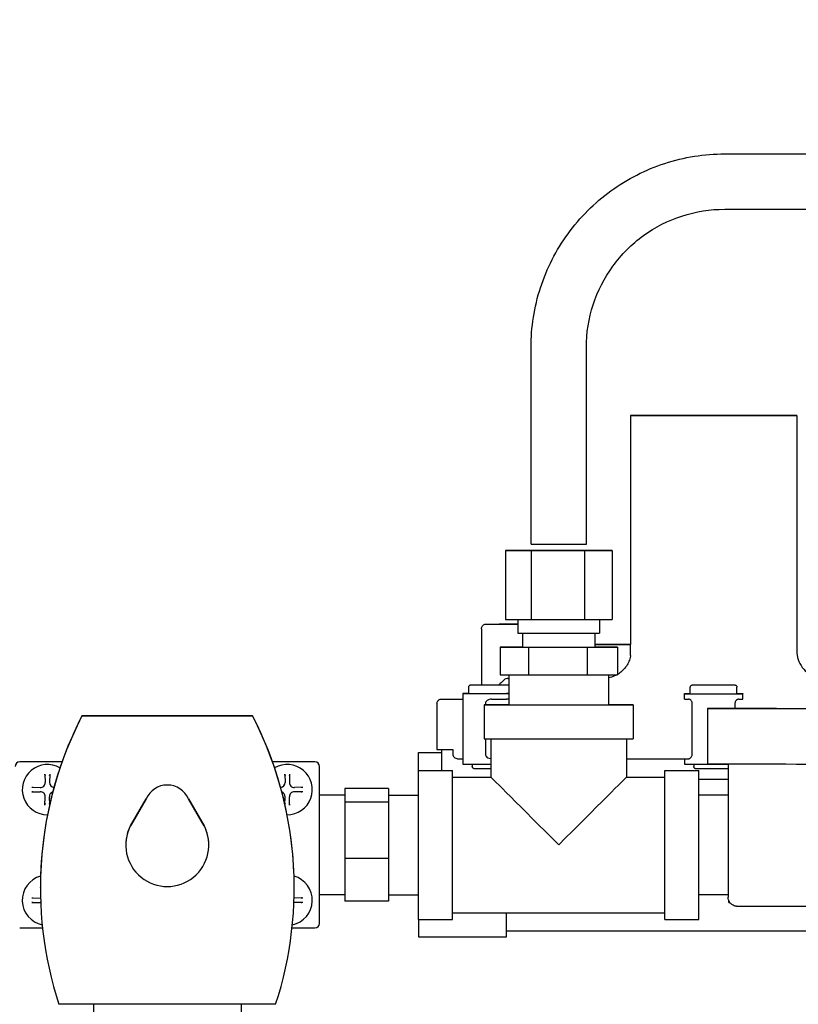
# Model space of a CAD drawing. Header units: inches. Extents: x 18 to 846, y -44 to 561.
# Tile 281 of 642: x 271.17 to 276.45, y 474.85 to 481.53. Entities that reach past the tile are written whole.
import ezdxf

# ---------------------------------------------------------------- set-up
doc = ezdxf.new("R2010")
doc.units = ezdxf.units.IN
doc.header["$LTSCALE"] = 24
doc.header["$MEASUREMENT"] = 0
doc.layers.add('Dimension (ANSI)', color=7, linetype='Continuous', lineweight=25)
doc.layers.add('Visible (ANSI)', color=7, linetype='Continuous', lineweight=30)
doc.styles.add('Note Text (ANSI)', font='tahoma.ttf')
doc.dimstyles.new('SB Fraction-16 (ANSI)', dxfattribs={"dimscale": 24, "dimtxt": 0.125, "dimasz": 0.098425, "dimexe": 0.125, "dimexo": 0.0625, "dimgap": 0.031496, "dimtad": 0, "dimtih": 1, "dimtoh": 1, "dimdec": 4, "dimrnd": 1e-08, "dimzin": 0, "dimdsep": 46, "dimlunit": 5, "dimtxsty": 'Note Text (ANSI)', "dimcen": 0.09, "dimdle": 0.393701, "dimclrd": 256, "dimclre": 256, "dimclrt": 256, "dimadec": 0, "dimazin": 3, "dimtfac": 0.96, "dimtofl": 0, "dimtmove": 0, "dimatfit": 3, "dimfxl": 1, "dimfrac": 2, "dimtolj": 1, "dimtzin": 12, "dimlwd": -1, "dimlwe": -1, "dimarcsym": 0})

# ---------------------------------------------------------------- blocks, each defined once
blk = doc.blocks.new('*D18')
at = {"layer": 'Defpoints', "color": 0, "transparency": 16777216}
for p in [(336.1784, 524.0563), (247.3595, 404.0563), (336.1784, 404.0563)]:
    blk.add_point(p, dxfattribs=at)
at = {"layer": 'Dimension (ANSI)', "transparency": 16777216}
for p, q in [((334.6784, 524.0563), (244.3595, 524.0563)), ((247.3595, 521.6941), (247.3595, 466.3747)), ((247.3595, 406.4185), (247.3595, 461.7379)), ((334.6784, 404.0563), (244.3595, 404.0563))]:
    blk.add_line(p, q, dxfattribs=at)
for points in [[(246.9658, 521.6941), (247.7532, 521.6941), (247.3595, 524.0563)], [(246.9658, 406.4185), (247.7532, 406.4185), (247.3595, 404.0563)]]:
    blk.add_solid(points, dxfattribs=at)
at = {"layer": 'Dimension (ANSI)', "transparency": 16777216, "insert": (244.292, 465.6188), "char_height": 3, "attachment_point": 1, "style": 'Note Text (ANSI)'}
blk.add_mtext('\\A1;120', dxfattribs=at)

msp = doc.modelspace()

# ---------------------------------------------------------------- linework, layer by layer
at = {"layer": 'Visible (ANSI)'}
for p, q in [((275.94702, 480.61808), (278.70225, 480.61808)), ((275.94702, 480.24308), (278.70225, 480.24308)), ((274.63452, 477.97381), (274.63452, 479.30558)), ((275.00952, 477.97381), (275.00952, 479.30558)), ((275.30902, 478.84565), (275.30902, 477.29365)), ((275.37202, 478.84564), (275.37202, 478.84566)), ((275.37202, 478.84566), (276.37202, 478.84566)), ((276.37202, 478.84564), (275.37202, 478.84564)), ((276.37202, 478.84566), (276.37202, 478.84564)), ((276.43502, 478.84565), (276.43502, 477.25065)), ((274.64655, 477.93066), (274.46065, 477.93058)), ((274.46065, 477.93058), (274.63612, 477.9305)), ((274.46065, 477.93058), (274.46065, 477.46258)), ((274.63612, 477.9305), (274.99749, 477.9305)), ((274.63612, 477.9305), (274.63612, 477.4625)), ((275.00792, 477.93065), (274.64655, 477.93066)), ((274.99749, 477.9305), (275.18339, 477.93058)), ((274.99749, 477.9305), (274.99749, 477.4625)), ((275.18339, 477.93058), (275.00792, 477.93065)), ((275.18339, 477.93058), (275.18339, 477.46258)), ((274.46065, 477.46258), (274.63612, 477.4625)), ((274.54452, 477.46254), (274.54452, 477.36858)), ((274.63612, 477.4625), (274.99749, 477.4625)), ((274.99749, 477.4625), (275.18339, 477.46258)), ((275.09952, 477.46254), (275.09952, 477.36858)), ((274.29902, 477.39965), (274.29902, 477.01847)), ((274.57702, 477.36855), (274.57702, 477.27458)), ((275.06702, 477.36855), (275.06702, 477.27458)), ((275.06702, 477.29367), (275.30902, 477.29367)), ((275.30952, 477.29364), (275.06702, 477.29364)), ((275.30952, 477.29364), (275.30952, 477.29364)), ((275.30952, 477.2174), (275.30952, 477.29364)), ((274.57702, 477.27464), (274.42428, 477.27458)), ((274.42428, 477.27458), (274.61741, 477.2745)), ((274.42428, 477.27458), (274.42428, 477.08708)), ((274.61741, 477.2745), (275.01515, 477.27449)), ((274.61741, 477.2745), (274.61741, 477.087)), ((275.01515, 477.27449), (275.21976, 477.27458)), ((275.01515, 477.27449), (275.01515, 477.08699)), ((275.21976, 477.27458), (275.06702, 477.27464)), ((275.21976, 477.27458), (275.21976, 477.08708)), ((274.42428, 477.08708), (274.61741, 477.087)), ((274.48502, 477.08705), (274.48502, 476.88408)), ((274.61741, 477.087), (275.01515, 477.08699)), ((275.01515, 477.08699), (275.21976, 477.08708)), ((275.15902, 477.08705), (275.15902, 476.88408)), ((274.17233, 476.95986), (274.17233, 476.95944)), ((274.17233, 476.95944), (274.17233, 476.48144)), ((274.21233, 477.00344), (274.21233, 477.00386)), ((274.21233, 476.95944), (274.21233, 477.00344)), ((274.48502, 476.9594), (274.46933, 476.9594)), ((275.67402, 476.95923), (275.67402, 476.95928)), ((275.67402, 476.95928), (275.71402, 476.95928)), ((275.67402, 476.92223), (275.67402, 476.95923)), ((275.71402, 476.95923), (275.71402, 477.00323)), ((276.03002, 476.95923), (276.03002, 477.00323)), ((276.03002, 476.95928), (276.07002, 476.95928)), ((276.07002, 476.95928), (276.07002, 476.95923)), ((276.07002, 476.92223), (276.07002, 476.95923)), ((273.99702, 476.89165), (273.99702, 476.58115)), ((274.32527, 476.89139), (274.32527, 476.8841)), ((274.48502, 476.9224), (274.46933, 476.9224)), ((275.72758, 476.5492), (275.72758, 476.8912)), ((276.01646, 476.8912), (276.01646, 476.85795)), ((274.31702, 476.88408), (274.31702, 476.65408)), ((275.32702, 476.88408), (275.32702, 476.65408)), ((275.83152, 476.85778), (275.83152, 476.48278)), ((271.5914, 476.80854), (271.5914, 476.80888)), ((272.74765, 476.80888), (271.5914, 476.80888)), ((271.5914, 476.80854), (272.74765, 476.80854)), ((272.74765, 476.80854), (272.74765, 476.80888)), ((274.32527, 476.65406), (274.32527, 476.54939)), ((274.36202, 476.65403), (274.36202, 476.39408)), ((275.28202, 476.65403), (275.28202, 476.39408)), ((273.87202, 476.56071), (274.02802, 476.56071)), ((273.87202, 476.56059), (273.87202, 476.56071)), ((273.87202, 476.56059), (274.02802, 476.56059)), ((273.87202, 476.43908), (273.87202, 476.56059)), ((274.02802, 476.58107), (274.02802, 476.581)), ((274.02802, 476.581), (274.02802, 476.43908)), ((274.02802, 476.581), (274.10425, 476.581)), ((274.10425, 476.581), (274.10425, 476.5495)), ((271.45616, 476.49642), (271.16927, 476.49642)), ((271.45615, 476.49639), (271.16927, 476.49639)), ((273.16977, 476.49642), (272.88288, 476.49642)), ((273.16977, 476.49639), (272.88289, 476.49639)), ((275.67402, 476.5182), (275.67402, 476.48123)), ((273.20077, 476.46539), (273.20077, 476.46542)), ((273.20077, 475.40239), (273.20077, 476.46539)), ((273.87202, 475.42908), (273.87202, 476.43908)), ((273.87202, 476.43908), (274.10202, 476.43908)), ((274.10202, 475.42908), (274.10202, 476.43908)), ((274.23633, 476.4814), (274.23633, 476.46544)), ((275.54202, 475.42908), (275.54202, 476.43908)), ((275.54202, 476.43908), (275.77202, 476.43908)), ((275.73802, 476.48119), (275.73802, 476.46523)), ((275.77202, 475.42908), (275.77202, 476.43908)), ((275.97052, 476.48264), (275.97052, 475.58028)), ((271.34038, 476.41362), (271.34231, 476.35787)), ((271.37266, 476.41362), (271.37073, 476.35787)), ((272.96638, 476.41362), (272.96831, 476.35787)), ((272.99866, 476.41362), (272.99673, 476.35787)), ((274.10202, 476.39408), (274.36202, 476.39408)), ((275.28202, 476.39408), (275.54202, 476.39408)), ((271.18652, 476.30889), (271.18652, 476.30889)), ((271.2518, 476.32503), (271.30754, 476.3231)), ((271.2518, 476.29275), (271.30754, 476.29468)), ((273.08724, 476.32503), (273.0315, 476.3231)), ((273.08724, 476.29275), (273.0315, 476.29468)), ((273.15252, 476.30889), (273.15252, 476.30889)), ((273.66902, 476.31556), (273.37302, 476.31556)), ((273.37302, 476.31556), (273.37302, 476.22421)), ((273.66902, 476.31556), (273.66902, 476.22421)), ((271.34038, 476.20417), (271.34231, 476.25991)), ((271.37252, 476.20824), (271.37073, 476.25991)), ((271.91952, 476.06289), (272.02636, 476.24673)), ((272.02636, 476.24675), (271.93334, 476.08669)), ((272.02636, 476.24675), (272.02636, 476.24673)), ((272.4057, 476.08669), (272.31268, 476.24675)), ((272.31268, 476.24675), (272.31268, 476.24673)), ((272.31268, 476.24673), (272.41952, 476.06289)), ((272.96652, 476.20824), (272.96831, 476.25991)), ((272.99866, 476.20417), (272.99673, 476.25991)), ((273.37302, 476.27158), (273.20077, 476.27158)), ((273.66902, 476.22421), (273.37302, 476.22421)), ((273.37302, 476.22421), (273.37302, 475.84272)), ((273.66902, 476.27158), (273.87202, 476.27158)), ((273.66902, 476.22421), (273.66902, 475.84272)), ((275.97052, 476.27158), (275.77202, 476.27158)), ((271.93334, 476.08669), (271.91952, 476.06292)), ((272.41952, 476.06292), (272.4057, 476.08669)), ((271.91952, 476.06292), (271.91952, 476.06289)), ((272.41952, 476.06292), (272.41952, 476.06289)), ((271.88802, 475.93354), (271.88802, 475.9335)), ((272.45102, 475.93354), (272.45102, 475.9335)), ((273.37302, 475.84272), (273.37302, 475.55259)), ((273.66902, 475.84272), (273.37302, 475.84272)), ((273.66902, 475.84272), (273.66902, 475.55259)), ((271.30924, 475.64399), (271.30924, 475.64434)), ((273.0298, 475.64399), (273.0298, 475.64434)), ((271.18652, 475.55889), (271.18652, 475.55889)), ((271.2518, 475.57503), (271.30754, 475.5731)), ((273.08724, 475.57503), (273.0315, 475.5731)), ((273.15252, 475.55889), (273.15252, 475.55889)), ((273.37302, 475.59658), (273.20077, 475.59658)), ((273.66902, 475.55259), (273.37302, 475.55259)), ((273.66902, 475.59658), (273.87202, 475.59658)), ((275.97052, 475.59658), (275.77202, 475.59658)), ((275.97502, 475.5445), (275.97502, 475.5569)), ((271.2518, 475.54275), (271.30754, 475.54468)), ((273.08724, 475.54275), (273.0315, 475.54468)), ((275.97502, 475.5445), (275.98167, 475.5445)), ((273.87202, 475.42908), (274.10202, 475.42908)), ((273.87202, 475.42908), (273.87202, 475.31059)), ((274.10202, 475.47408), (275.54202, 475.47408)), ((274.46902, 475.31059), (274.46902, 475.47408)), ((275.54202, 475.42908), (275.77202, 475.42908)), ((271.16927, 475.37139), (271.32389, 475.37139)), ((273.01515, 475.37139), (273.16977, 475.37139)), ((274.46902, 475.35265), (277.49702, 475.35265)), ((273.87202, 475.31059), (274.46902, 475.31059)), ((272.9039, 474.85354), (271.43515, 474.85354)), ((271.66952, 474.85354), (271.66952, 474.05671)), ((272.66952, 474.85354), (272.66952, 474.05671))]:
    msp.add_line(p, q, dxfattribs=at)
for centre, radius, start, end in [((273.85355, 475.64434), 2.5443, 152.760849, 180), ((273.85355, 475.64399), 2.5443, 152.760848, 198.100045), ((270.48549, 475.64434), 2.5443, 0, 27.239151), ((270.48549, 475.64399), 2.5443, 341.899954, 27.239151), ((271.16927, 476.46542), 0.031, 90, 180), ((273.16977, 476.46542), 0.031, 0, 90), ((273.16977, 476.46539), 0.031, 0, 90), ((271.35652, 476.30889), 0.17, 59.773053, 270.420898), ((272.98252, 476.30889), 0.17, 269.579102, 120.226947), ((271.3087, 476.35671), 0.03363, 268.022263, 1.977737), ((271.40434, 476.35671), 0.03363, 178.022263, 265.121182), ((272.9347, 476.35671), 0.03363, 274.878819, 1.977737), ((273.03034, 476.35671), 0.03363, 178.022263, 271.977737), ((271.3087, 476.26107), 0.03363, 358.022263, 91.977737), ((271.40434, 476.26107), 0.03363, 109.218909, 181.977738), ((272.16952, 476.18352), 0.1565, 23.829255, 156.170744), ((272.16952, 476.1835), 0.1565, 23.829256, 156.170745), ((272.9347, 476.26107), 0.03363, 358.022263, 70.781091), ((273.03034, 476.26107), 0.03363, 88.022263, 181.977737), ((272.16952, 475.93354), 0.2815, 147.013031, 180), ((272.16952, 475.93352), 0.2815, 147.036382, 152.635391), ((272.16952, 475.93354), 0.2815, 0, 32.986969), ((272.16952, 475.93352), 0.2815, 27.364609, 32.963618), ((272.16952, 475.9335), 0.2815, 152.63539, 27.364609), ((271.35652, 475.55889), 0.17, 105.726276, 258.181479), ((272.98252, 475.55889), 0.17, 281.818521, 74.273724), ((271.3087, 475.60671), 0.03363, 268.022263, 272.604025), ((273.03034, 475.60671), 0.03363, 267.395975, 271.977737), ((271.3087, 475.51107), 0.03363, 85.766582, 91.977737), ((273.03034, 475.51107), 0.03363, 88.022263, 94.233418), ((273.16977, 475.40239), 0.031, 270, 0)]:
    msp.add_arc(centre, radius, start, end, dxfattribs=at)
for centre, major_axis in [((275.87202, 478.84565), (-0.563, 0)), ((277.19052, 476.85778), (-1.359, 0)), ((277.19052, 476.85778), (-1.156, 0))]:
    msp.add_ellipse(centre, major_axis=major_axis, ratio=0.0002434, dxfattribs=at)
for centre, major_axis, ratio, start_param, end_param in [((274.82202, 477.97381), (0.1875, 0), 0.0002434, 3.1415927, 6.2831853), ((274.62202, 477.43065), (-0.2025, 0), 0.0002434, 5.1051234, 7.4612472), ((274.82202, 477.36858), (-0.2775, 0), 0.0002434, 0, 3.1415927), ((275.87202, 477.29365), (-0.563, 0), 0.0002434, 0, 0.0421481), ((274.82202, 477.27458), (-0.245, 0), 0.0002434, 0, 3.1415927), ((274.62202, 477.06265), (-0.323, 0), 0.0002434, 1.1087467, 1.1327748), ((274.37033, 476.95944), (-0.198, 0), 0.0002434, 5.6363263, 8.3775813), ((274.37033, 476.95986), (-0.198, 0), 0.0002434, 5.6363247, 6.9300459), ((274.37033, 476.95944), (-0.158, 0), 0.0002434, 0.0000027, 2.383102), ((275.87202, 476.95923), (0.198, 0), 0.0002434, 3.1416103, 6.283203), ((275.87202, 476.95923), (0.158, 0), 0.0002434, 3.1415944, 6.2831871), ((274.37033, 476.92244), (-0.198, 0), 0.0002434, 1.5521233, 2.094396), ((275.87202, 476.92223), (-0.198, 0), 0.0002434, 0, 0.5422722), ((275.87202, 476.92223), (0.198, 0), 0.0002434, 5.7409131, 6.2831853), ((274.82202, 476.88408), (0.505, 0), 0.0002434, 2.3014099, 7.1233681), ((274.82202, 476.65408), (-0.505, 0), 0.0002434, 0, 3.1415927), ((275.87202, 476.58115), (-1.875, 0), 0.0002434, 0.0000003, 0.1820941), ((275.87202, 476.58115), (-1.875, 0), 0.0002434, 0.1820939, 0.3398369), ((275.87224, 476.51865), (-1.84428, 0), 0.0002435, 0.3458153, 0.3983039), ((275.87202, 476.51865), (-1.84403, 0), 0.0002434, 1.2451157, 1.4786974), ((274.37033, 476.48144), (-0.198, 0), 0.0002434, 0.0000014, 1.5288052), ((275.87202, 476.48123), (-0.198, 0), 0.0002434, 0, 2.0914816), ((277.19052, 476.48278), (1.359, 0), 0.0002434, 3.1415932, 6.2831859), ((274.82202, 475.93408), (0.46, -0.46), 0.0001217, 3.1417144, 4.7125107), ((274.82202, 475.93408), (0.46, 0.46), 0.0001217, 4.7122673, 6.2830636)]:
    msp.add_ellipse(centre, major_axis=major_axis, ratio=ratio, start_param=start_param, end_param=end_param, dxfattribs=at)
for points, knots in [([(274.63452, 479.30558), (274.63452, 479.44303), (274.65629, 479.58045), (274.74123, 479.84188), (274.8044, 479.96585), (274.96597, 480.18824), (275.06436, 480.28663), (275.28675, 480.4482), (275.41072, 480.51137), (275.67215, 480.59631), (275.80957, 480.61808), (275.94702, 480.61808)], [3.1415927, 3.1415927, 3.1415927, 3.1415927, 3.4557519, 3.4557519, 3.7699112, 3.7699112, 4.0840704, 4.0840704, 4.3982297, 4.3982297, 4.712389, 4.712389, 4.712389, 4.712389]), ([(275.00952, 479.30558), (275.00952, 479.40376), (275.02507, 479.50192), (275.08574, 479.68865), (275.13086, 479.7772), (275.24627, 479.93605), (275.31655, 480.00633), (275.47539, 480.12174), (275.56394, 480.16686), (275.75068, 480.22753), (275.84884, 480.24308), (275.94702, 480.24308)], [3.1415927, 3.1415927, 3.1415927, 3.1415927, 3.4557519, 3.4557519, 3.7699112, 3.7699112, 4.0840704, 4.0840704, 4.3982297, 4.3982297, 4.712389, 4.712389, 4.712389, 4.712389]), ([(274.29902, 477.39965), (274.29902, 477.403), (274.29958, 477.4064), (274.3017, 477.41269), (274.30328, 477.41567), (274.30724, 477.42093), (274.30967, 477.42327), (274.31509, 477.42702), (274.31814, 477.42847), (274.32285, 477.42985), (274.32446, 477.43019), (274.32663, 477.43047), (274.32723, 477.43053), (274.32792, 477.43058), (274.32807, 477.43059), (274.32834, 477.4306), (274.32845, 477.43061), (274.32872, 477.43062), (274.32886, 477.43063), (274.32908, 477.43064), (274.32917, 477.43064), (274.32936, 477.43064), (274.32943, 477.43065), (274.32964, 477.43065), (274.32972, 477.43065), (274.32999, 477.43065), (274.33012, 477.43065), (274.33084, 477.43066), (274.3317, 477.43066), (274.33678, 477.43067), (274.34421, 477.43067), (274.36755, 477.43069), (274.38508, 477.43069), (274.42705, 477.4307), (274.45195, 477.43071), (274.49953, 477.43071), (274.5217, 477.43072), (274.54452, 477.43072)], [0, 0, 0, 0, 0.0255356, 0.0255356, 0.0506091, 0.0506091, 0.0756992, 0.0756992, 0.1007876, 0.1007876, 0.1131578, 0.1131578, 0.1176747, 0.1176747, 0.1189551, 0.1189551, 0.1200831, 0.1200831, 0.1218798, 0.1218798, 0.1237884, 0.1237884, 0.1269761, 0.1269761, 0.1343826, 0.1343826, 0.1565732, 0.1565732, 0.2231926, 0.2231926, 0.4247429, 0.4247429, 0.6632662, 0.6632662, 0.8996057, 0.8996057, 1.079171, 1.079171, 1.079171, 1.079171]), ([(276.43502, 477.25065), (276.43502, 477.23033), (276.4384, 477.20974), (276.45129, 477.17158), (276.46084, 477.15349), (276.48486, 477.1216), (276.49963, 477.10741), (276.53247, 477.08469), (276.55095, 477.07587), (276.57959, 477.06747), (276.58933, 477.06543), (276.60364, 477.0636), (276.60829, 477.06318), (276.61378, 477.06287), (276.61491, 477.06282), (276.61644, 477.06277), (276.61695, 477.06275), (276.61808, 477.06271), (276.61861, 477.0627), (276.61943, 477.06269), (276.61973, 477.06268), (276.62038, 477.06267), (276.62062, 477.06267), (276.6212, 477.06266), (276.62127, 477.06266), (276.62128, 477.06266), (276.62128, 477.06266), (276.62128, 477.06266)], [0, 0, 0, 0, 0.15485586, 0.15485586, 0.30691423, 0.30691423, 0.45907294, 0.45907294, 0.6112268, 0.6112268, 0.68650894, 0.68650894, 0.72134293, 0.72134293, 0.73049237, 0.73049237, 0.73551997, 0.73551997, 0.74327367, 0.74327367, 0.75095194, 0.75095194, 0.76463042, 0.76463042, 0.79613843, 0.79613843, 0.79677945, 0.79677945, 0.79677945, 0.79677945]), ([(275.30952, 477.2174), (275.30932, 477.21627), (275.3091, 477.21515), (275.3064, 477.20164), (275.30261, 477.18952), (275.2937, 477.1681), (275.28777, 477.15683), (275.27365, 477.13579), (275.26547, 477.12602), (275.249, 477.1096), (275.23917, 477.10143), (275.2257, 477.09246), (275.22274, 477.09061), (275.21976, 477.08885)], [-1.3367169, -1.3367169, -1.3367169, -1.3367169, -1.32871551, -1.32871551, -1.24046556, -1.24046556, -1.15194083, -1.15194083, -1.06341609, -1.06341609, -0.97465539, -0.97465539, -0.95029227, -0.95029227, -0.95029227, -0.95029227]), ([(275.21668, 477.08709), (275.20977, 477.08319), (275.20275, 477.0798), (275.18517, 477.07253), (275.17296, 477.06873), (275.16, 477.06616), (275.15951, 477.06607), (275.15902, 477.06597)], [-0.94196789, -0.94196789, -0.94196789, -0.94196789, -0.88589468, -0.88589468, -0.7970499, -0.7970499, -0.79356326, -0.79356326, -0.79356326, -0.79356326]), ([(274.45153, 477.05228), (274.44256, 477.04364), (274.43381, 477.03527), (274.42227, 477.02432), (274.41918, 477.0214), (274.41609, 477.01848)], [0.9083385, 0.9083385, 0.9083385, 0.9083385, 1.01022088, 1.01022088, 1.0470686, 1.0470686, 1.0470686, 1.0470686]), ([(274.47803, 477.06258), (274.47608, 477.06258), (274.47413, 477.06244), (274.46692, 477.06139), (274.46181, 477.05956), (274.45525, 477.05548), (274.4533, 477.05398), (274.45153, 477.05228)], [-0.139901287, -0.139901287, -0.139901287, -0.139901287, -0.12418181, -0.12418181, -0.080609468, -0.080609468, -0.06073151, -0.06073151, -0.06073151, -0.06073151]), ([(274.21233, 477.00386), (274.21233, 477.00548), (274.2126, 477.00713), (274.21363, 477.01017), (274.21439, 477.01161), (274.21631, 477.01416), (274.21749, 477.01529), (274.22011, 477.0171), (274.22158, 477.01781), (274.22386, 477.01848), (274.22464, 477.01864), (274.22569, 477.01877), (274.22598, 477.0188), (274.22631, 477.01883), (274.22639, 477.01883), (274.22651, 477.01884), (274.22657, 477.01884), (274.2267, 477.01885), (274.22677, 477.01885), (274.22687, 477.01885), (274.22692, 477.01886), (274.22701, 477.01886), (274.22705, 477.01886), (274.22715, 477.01886), (274.22718, 477.01886), (274.22731, 477.01886), (274.22738, 477.01886), (274.22773, 477.01886), (274.22814, 477.01887), (274.23059, 477.01887), (274.23418, 477.01887), (274.24549, 477.01888), (274.25403, 477.01888), (274.27429, 477.01889), (274.28614, 477.01889), (274.29902, 477.01889)], [0, 0, 0, 0, 0.01235703, 0.01235703, 0.02448936, 0.02448936, 0.03662972, 0.03662972, 0.04876924, 0.04876924, 0.0547542, 0.0547542, 0.05692841, 0.05692841, 0.05754618, 0.05754618, 0.05809447, 0.05809447, 0.0589692, 0.0589692, 0.05989788, 0.05989788, 0.06144821, 0.06144821, 0.06504812, 0.06504812, 0.07583384, 0.07583384, 0.10821358, 0.10821358, 0.2061626, 0.2061626, 0.32300163, 0.32300163, 0.43616907, 0.43616907, 0.43616907, 0.43616907]), ([(274.21233, 477.00344), (274.21233, 477.00506), (274.2126, 477.0067), (274.21363, 477.00975), (274.21439, 477.01119), (274.21631, 477.01374), (274.21749, 477.01487), (274.22011, 477.01668), (274.22158, 477.01738), (274.22386, 477.01805), (274.22464, 477.01822), (274.22569, 477.01835), (274.22598, 477.01838), (274.22631, 477.0184), (274.22639, 477.01841), (274.22651, 477.01842), (274.22657, 477.01842), (274.2267, 477.01843), (274.22677, 477.01843), (274.22687, 477.01843), (274.22692, 477.01843), (274.22701, 477.01844), (274.22705, 477.01844), (274.22715, 477.01844), (274.22718, 477.01844), (274.22731, 477.01844), (274.22738, 477.01844), (274.22773, 477.01844), (274.22814, 477.01844), (274.23059, 477.01845), (274.23418, 477.01845), (274.24549, 477.01846), (274.25403, 477.01846), (274.27452, 477.01847), (274.28668, 477.01847), (274.31312, 477.01847), (274.32773, 477.01847), (274.35753, 477.01847), (274.3731, 477.01847), (274.40324, 477.01847), (274.41819, 477.01847), (274.44561, 477.01847), (274.45842, 477.01847), (274.47504, 477.01846), (274.48029, 477.01846), (274.48501, 477.01846)], [0, 0, 0, 0, 0.01235703, 0.01235703, 0.02448936, 0.02448936, 0.03662972, 0.03662972, 0.04876924, 0.04876924, 0.0547542, 0.0547542, 0.05692841, 0.05692841, 0.05754618, 0.05754618, 0.05809447, 0.05809447, 0.0589692, 0.0589692, 0.05989788, 0.05989788, 0.06144821, 0.06144821, 0.06504812, 0.06504812, 0.07583384, 0.07583384, 0.10821358, 0.10821358, 0.2061626, 0.2061626, 0.32300163, 0.32300163, 0.43874244, 0.43874244, 0.55449101, 0.55449101, 0.67023327, 0.67023327, 0.78597434, 0.78597434, 0.9017162, 0.9017162, 0.96157955, 0.96157955, 0.96157955, 0.96157955]), ([(275.71402, 477.00323), (275.71402, 477.00485), (275.71429, 477.00649), (275.71532, 477.00954), (275.71608, 477.01098), (275.718, 477.01353), (275.71918, 477.01466), (275.7218, 477.01647), (275.72327, 477.01717), (275.72555, 477.01784), (275.72633, 477.01801), (275.72738, 477.01814), (275.72767, 477.01817), (275.728, 477.01819), (275.72807, 477.0182), (275.7282, 477.01821), (275.72826, 477.01821), (275.72839, 477.01822), (275.72845, 477.01822), (275.72856, 477.01822), (275.72861, 477.01822), (275.7287, 477.01822), (275.72874, 477.01823), (275.72884, 477.01823), (275.72887, 477.01823), (275.729, 477.01823), (275.72907, 477.01823), (275.72942, 477.01823), (275.72983, 477.01823), (275.73228, 477.01824), (275.73586, 477.01824), (275.74717, 477.01825), (275.75572, 477.01825), (275.77621, 477.01825), (275.78837, 477.01826), (275.81481, 477.01826), (275.82942, 477.01826), (275.85922, 477.01826), (275.87479, 477.01826), (275.90493, 477.01826), (275.91988, 477.01826), (275.9473, 477.01826), (275.96011, 477.01826), (275.98202, 477.01825), (275.9914, 477.01825), (276.00558, 477.01824), (276.01057, 477.01824), (276.01381, 477.01823), (276.01433, 477.01823), (276.01483, 477.01823), (276.01494, 477.01823), (276.01509, 477.01823), (276.01513, 477.01823), (276.01523, 477.01823), (276.01526, 477.01823), (276.01536, 477.01822), (276.01541, 477.01822), (276.01555, 477.01822), (276.01563, 477.01822), (276.01583, 477.01821), (276.01594, 477.0182), (276.01617, 477.01818), (276.01629, 477.01818), (276.01661, 477.01815), (276.01681, 477.01812), (276.01748, 477.01803), (276.01794, 477.01795), (276.01948, 477.01759), (276.02054, 477.01722), (276.02296, 477.01605), (276.02428, 477.01513), (276.02657, 477.01294), (276.02755, 477.01163), (276.02903, 477.00881), (276.02955, 477.00726), (276.02995, 477.00488), (276.03002, 477.00405), (276.03002, 477.00323)], [0, 0, 0, 0, 0.012357, 0.012357, 0.0244894, 0.0244894, 0.0366297, 0.0366297, 0.0487692, 0.0487692, 0.0547542, 0.0547542, 0.0569284, 0.0569284, 0.0575462, 0.0575462, 0.0580945, 0.0580945, 0.0589692, 0.0589692, 0.0598979, 0.0598979, 0.0614482, 0.0614482, 0.0650481, 0.0650481, 0.0758338, 0.0758338, 0.1082136, 0.1082136, 0.2061626, 0.2061626, 0.3230016, 0.3230016, 0.4387424, 0.4387424, 0.554491, 0.554491, 0.6702333, 0.6702333, 0.7859743, 0.7859743, 0.9017162, 0.9017162, 1.0174621, 1.0174621, 1.1332245, 1.1332245, 1.1663617, 1.1663617, 1.1813675, 1.1813675, 1.1869945, 1.1869945, 1.1891058, 1.1891058, 1.1906948, 1.1906948, 1.1918477, 1.1918477, 1.1928352, 1.1928352, 1.1937674, 1.1937674, 1.1953794, 1.1953794, 1.198937, 1.198937, 1.2074131, 1.2074131, 1.2193987, 1.2193987, 1.2315391, 1.2315391, 1.2436791, 1.2436791, 1.2499601, 1.2499601, 1.2499601, 1.2499601]), ([(273.99702, 476.89165), (273.99702, 476.895), (273.99758, 476.8984), (273.9997, 476.90469), (274.00128, 476.90767), (274.00524, 476.91293), (274.00767, 476.91527), (274.01308, 476.91901), (274.01614, 476.92046), (274.02058, 476.92178), (274.02199, 476.92208), (274.02368, 476.92235), (274.02413, 476.92241), (274.0249, 476.9225), (274.02522, 476.92253), (274.02575, 476.92257), (274.02596, 476.92258), (274.02643, 476.92261), (274.02661, 476.92262), (274.0271, 476.92264), (274.02725, 476.92264), (274.02779, 476.92266), (274.02797, 476.92266), (274.02901, 476.92267), (274.03012, 476.92267), (274.0367, 476.9227), (274.04619, 476.92272), (274.08432, 476.92276), (274.12209, 476.9228), (274.17234, 476.92282)], [0, 0, 0, 0, 0.0255409, 0.0255409, 0.0506191, 0.0506191, 0.0757112, 0.0757112, 0.1007579, 0.1007579, 0.111606, 0.111606, 0.1159512, 0.1159512, 0.12048, 0.12048, 0.1254963, 0.1254963, 0.1342913, 0.1342913, 0.155534, 0.155534, 0.2191886, 0.2191886, 0.4101551, 0.4101551, 0.9840377, 0.9840377, 1.9696355, 1.9696355, 1.9696355, 1.9696355]), ([(274.36664, 476.92239), (274.36426, 476.92239), (274.36189, 476.92221), (274.35349, 476.92099), (274.34758, 476.91901), (274.3384, 476.91385), (274.33476, 476.91103), (274.32971, 476.90521), (274.32796, 476.90245), (274.3258, 476.89685), (274.32527, 476.89415), (274.32527, 476.89139)], [-0.14031712, -0.14031712, -0.14031712, -0.14031712, -0.12322681, -0.12322681, -0.07887436, -0.07887436, -0.04540069, -0.04540069, -0.02101026, -0.02101026, 0, 0, 0, 0]), ([(275.72758, 476.8912), (275.72758, 476.89377), (275.72725, 476.89629), (275.72601, 476.90126), (275.72509, 476.90362), (275.7221, 476.90948), (275.7196, 476.91272), (275.71354, 476.91846), (275.70988, 476.92067), (275.70501, 476.92201), (275.7037, 476.9222), (275.70243, 476.9222)], [-0.52302648, -0.52302648, -0.52302648, -0.52302648, -0.50341359, -0.50341359, -0.48265267, -0.48265267, -0.44663236, -0.44663236, -0.40358985, -0.40358985, -0.38731629, -0.38731629, -0.38731629, -0.38731629]), ([(276.04161, 476.9222), (276.04039, 476.9222), (276.03913, 476.92203), (276.03453, 476.9208), (276.03104, 476.91882), (276.02532, 476.91365), (276.02294, 476.91083), (276.01955, 476.90501), (276.01834, 476.90226), (276.01684, 476.89665), (276.01646, 476.89395), (276.01646, 476.8912)], [-0.14031712, -0.14031712, -0.14031712, -0.14031712, -0.12322681, -0.12322681, -0.07887436, -0.07887436, -0.04540069, -0.04540069, -0.02101026, -0.02101026, 0, 0, 0, 0]), ([(274.10425, 476.5495), (274.10425, 476.54574), (274.10517, 476.54134), (274.10817, 476.53433), (274.11083, 476.53052), (274.1165, 476.52505), (274.12056, 476.52246), (274.12814, 476.51943), (274.13302, 476.5185), (274.13717, 476.5185)], [0, 0, 0, 0, 0.0285997, 0.0285997, 0.05808003, 0.05808003, 0.08867357, 0.08867357, 0.12024894, 0.12024894, 0.12024894, 0.12024894]), ([(274.32527, 476.54939), (274.32527, 476.54682), (274.32573, 476.5443), (274.32751, 476.53933), (274.32885, 476.53697), (274.33326, 476.53111), (274.33702, 476.52786), (274.34667, 476.52213), (274.35282, 476.51993), (274.36018, 476.51881), (274.3611, 476.5187), (274.36202, 476.51861)], [-0.52302648, -0.52302648, -0.52302648, -0.52302648, -0.50341359, -0.50341359, -0.48265267, -0.48265267, -0.44663236, -0.44663236, -0.40358985, -0.40358985, -0.39749766, -0.39749766, -0.39749766, -0.39749766]), ([(275.70243, 476.5182), (275.70365, 476.5182), (275.70491, 476.51838), (275.70951, 476.5196), (275.713, 476.52158), (275.71872, 476.52674), (275.7211, 476.52956), (275.72449, 476.53538), (275.7257, 476.53814), (275.7272, 476.54374), (275.72758, 476.54644), (275.72758, 476.5492)], [-0.14031712, -0.14031712, -0.14031712, -0.14031712, -0.12322681, -0.12322681, -0.07887436, -0.07887436, -0.04540069, -0.04540069, -0.02101026, -0.02101026, 0, 0, 0, 0]), ([(274.36202, 476.45041), (274.35776, 476.45041), (274.35353, 476.45041), (274.33691, 476.45041), (274.32468, 476.45041), (274.30246, 476.45042), (274.2922, 476.45042), (274.2749, 476.45042), (274.26765, 476.45042), (274.25702, 476.45043), (274.25353, 476.45043), (274.25177, 476.45044), (274.25156, 476.45044), (274.25133, 476.45044), (274.25129, 476.45044), (274.25115, 476.45044), (274.25111, 476.45044), (274.25094, 476.45044), (274.25087, 476.45045), (274.25072, 476.45045), (274.25067, 476.45045), (274.25053, 476.45046), (274.25044, 476.45047), (274.25023, 476.45048), (274.25012, 476.45049), (274.24979, 476.45052), (274.24958, 476.45054), (274.24888, 476.45063), (274.24838, 476.45072), (274.24674, 476.45111), (274.2456, 476.45153), (274.24313, 476.45278), (274.24181, 476.45374), (274.23957, 476.45599), (274.23862, 476.45732), (274.2372, 476.46017), (274.23671, 476.46173), (274.23638, 476.46401), (274.23633, 476.46473), (274.23633, 476.46544)], [0.5508369, 0.5508369, 0.5508369, 0.5508369, 0.58316401, 0.58316401, 0.679481, 0.679481, 0.77579914, 0.77579914, 0.87212233, 0.87212233, 0.9684659, 0.9684659, 0.98778958, 0.98778958, 0.99645827, 0.99645827, 0.99971609, 0.99971609, 1.00100905, 1.00100905, 1.00159549, 1.00159549, 1.00237609, 1.00237609, 1.00329751, 1.00329751, 1.00493719, 1.00493719, 1.00875563, 1.00875563, 1.01782366, 1.01782366, 1.02989784, 1.02989784, 1.04203754, 1.04203754, 1.05417755, 1.05417755, 1.05960981, 1.05960981, 1.05960981, 1.05960981]), ([(275.97051, 476.45021), (275.96623, 476.45021), (275.96133, 476.45021), (275.947, 476.45021), (275.93647, 476.4502), (275.91384, 476.4502), (275.90147, 476.4502), (275.87645, 476.4502), (275.86348, 476.4502), (275.8386, 476.4502), (275.82637, 476.4502), (275.80415, 476.4502), (275.79389, 476.45021), (275.77659, 476.45021), (275.76933, 476.45021), (275.75871, 476.45022), (275.75522, 476.45022), (275.75346, 476.45023), (275.75325, 476.45023), (275.75302, 476.45023), (275.75298, 476.45023), (275.75283, 476.45023), (275.75279, 476.45023), (275.75262, 476.45023), (275.75256, 476.45023), (275.75241, 476.45024), (275.75236, 476.45024), (275.75222, 476.45025), (275.75213, 476.45025), (275.75192, 476.45027), (275.75181, 476.45028), (275.75148, 476.45031), (275.75127, 476.45033), (275.75056, 476.45042), (275.75007, 476.45051), (275.74842, 476.4509), (275.74729, 476.45131), (275.74482, 476.45257), (275.7435, 476.45353), (275.74126, 476.45578), (275.74031, 476.45711), (275.73889, 476.45996), (275.7384, 476.46152), (275.73807, 476.4638), (275.73802, 476.46452), (275.73802, 476.46523)], [0.23640048, 0.23640048, 0.23640048, 0.23640048, 0.29419614, 0.29419614, 0.39052369, 0.39052369, 0.48684618, 0.48684618, 0.58316401, 0.58316401, 0.679481, 0.679481, 0.77579914, 0.77579914, 0.87212233, 0.87212233, 0.9684659, 0.9684659, 0.98778958, 0.98778958, 0.99645827, 0.99645827, 0.99971609, 0.99971609, 1.00100905, 1.00100905, 1.00159549, 1.00159549, 1.00237609, 1.00237609, 1.00329751, 1.00329751, 1.00493719, 1.00493719, 1.00875563, 1.00875563, 1.01782366, 1.01782366, 1.02989784, 1.02989784, 1.04203754, 1.04203754, 1.05417755, 1.05417755, 1.05960981, 1.05960981, 1.05960981, 1.05960981]), ([(271.34089, 476.4079), (271.34083, 476.4082), (271.34076, 476.40863), (271.34064, 476.40964), (271.34056, 476.41042), (271.34046, 476.41188), (271.34041, 476.41282), (271.34038, 476.41362)], [0.055525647, 0.055525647, 0.055525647, 0.055525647, 0.060432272, 0.060432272, 0.066454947, 0.066454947, 0.072519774, 0.072519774, 0.072519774, 0.072519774]), ([(271.37266, 476.41362), (271.37263, 476.41282), (271.37258, 476.41188), (271.37248, 476.41042), (271.37241, 476.40964), (271.37228, 476.40863), (271.37221, 476.4082), (271.37215, 476.4079)], [0.024274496, 0.024274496, 0.024274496, 0.024274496, 0.030339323, 0.030339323, 0.036361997, 0.036361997, 0.041268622, 0.041268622, 0.041268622, 0.041268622]), ([(272.96689, 476.4079), (272.96683, 476.4082), (272.96676, 476.40863), (272.96664, 476.40964), (272.96656, 476.41042), (272.96646, 476.41188), (272.96641, 476.41282), (272.96638, 476.41362)], [0.055525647, 0.055525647, 0.055525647, 0.055525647, 0.060432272, 0.060432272, 0.066454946, 0.066454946, 0.072519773, 0.072519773, 0.072519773, 0.072519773]), ([(272.99866, 476.41362), (272.99863, 476.41282), (272.99858, 476.41188), (272.99848, 476.41042), (272.99841, 476.40964), (272.99828, 476.40863), (272.99821, 476.4082), (272.99815, 476.4079)], [0.024274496, 0.024274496, 0.024274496, 0.024274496, 0.030339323, 0.030339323, 0.036361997, 0.036361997, 0.041268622, 0.041268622, 0.041268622, 0.041268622]), ([(271.2518, 476.32503), (271.25259, 476.325), (271.25353, 476.32495), (271.25499, 476.32485), (271.25577, 476.32478), (271.25678, 476.32465), (271.25721, 476.32458), (271.25751, 476.32452)], [0.024274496, 0.024274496, 0.024274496, 0.024274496, 0.030339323, 0.030339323, 0.036361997, 0.036361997, 0.041268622, 0.041268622, 0.041268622, 0.041268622]), ([(271.25751, 476.29326), (271.25721, 476.2932), (271.25678, 476.29313), (271.25577, 476.29301), (271.25499, 476.29293), (271.25353, 476.29283), (271.25259, 476.29278), (271.2518, 476.29275)], [0.055525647, 0.055525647, 0.055525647, 0.055525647, 0.060432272, 0.060432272, 0.066454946, 0.066454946, 0.072519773, 0.072519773, 0.072519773, 0.072519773]), ([(273.08153, 476.32452), (273.08183, 476.32458), (273.08226, 476.32465), (273.08327, 476.32478), (273.08405, 476.32485), (273.08551, 476.32495), (273.08645, 476.325), (273.08724, 476.32503)], [0.055525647, 0.055525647, 0.055525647, 0.055525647, 0.060432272, 0.060432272, 0.066454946, 0.066454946, 0.072519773, 0.072519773, 0.072519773, 0.072519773]), ([(273.08724, 476.29275), (273.08645, 476.29278), (273.08551, 476.29283), (273.08405, 476.29293), (273.08327, 476.29301), (273.08226, 476.29313), (273.08183, 476.2932), (273.08153, 476.29326)], [0.024274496, 0.024274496, 0.024274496, 0.024274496, 0.030339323, 0.030339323, 0.036361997, 0.036361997, 0.041268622, 0.041268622, 0.041268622, 0.041268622]), ([(271.34038, 476.20417), (271.34041, 476.20496), (271.34046, 476.2059), (271.34056, 476.20736), (271.34064, 476.20815), (271.34076, 476.20915), (271.34083, 476.20958), (271.34089, 476.20988)], [0.024274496, 0.024274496, 0.024274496, 0.024274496, 0.030339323, 0.030339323, 0.036361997, 0.036361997, 0.041268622, 0.041268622, 0.041268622, 0.041268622]), ([(271.37215, 476.20988), (271.37221, 476.20958), (271.37228, 476.20915), (271.37237, 476.20845), (271.3724, 476.20816), (271.37243, 476.20785)], [0.0555256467, 0.0555256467, 0.0555256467, 0.0555256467, 0.0604322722, 0.0604322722, 0.0631113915, 0.0631113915, 0.0631113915, 0.0631113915]), ([(272.96661, 476.20785), (272.96664, 476.20816), (272.96667, 476.20845), (272.96676, 476.20915), (272.96683, 476.20958), (272.96689, 476.20988)], [0.0336828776, 0.0336828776, 0.0336828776, 0.0336828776, 0.0363619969, 0.0363619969, 0.0412686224, 0.0412686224, 0.0412686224, 0.0412686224]), ([(272.99815, 476.20988), (272.99821, 476.20958), (272.99828, 476.20915), (272.99841, 476.20815), (272.99848, 476.20736), (272.99858, 476.2059), (272.99863, 476.20496), (272.99866, 476.20417)], [0.055525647, 0.055525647, 0.055525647, 0.055525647, 0.060432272, 0.060432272, 0.066454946, 0.066454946, 0.072519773, 0.072519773, 0.072519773, 0.072519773]), ([(271.2518, 475.57503), (271.25259, 475.575), (271.25353, 475.57495), (271.25499, 475.57485), (271.25577, 475.57478), (271.25678, 475.57465), (271.25721, 475.57458), (271.25751, 475.57452)], [0.024274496, 0.024274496, 0.024274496, 0.024274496, 0.030339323, 0.030339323, 0.036361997, 0.036361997, 0.041268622, 0.041268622, 0.041268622, 0.041268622]), ([(273.08153, 475.57452), (273.08183, 475.57458), (273.08226, 475.57465), (273.08327, 475.57478), (273.08405, 475.57485), (273.08551, 475.57495), (273.08645, 475.575), (273.08724, 475.57503)], [0.055525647, 0.055525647, 0.055525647, 0.055525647, 0.060432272, 0.060432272, 0.066454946, 0.066454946, 0.072519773, 0.072519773, 0.072519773, 0.072519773]), ([(278.41052, 475.58028), (278.41052, 475.57347), (278.40939, 475.56657), (278.40507, 475.55379), (278.40187, 475.54772), (278.39382, 475.53704), (278.38887, 475.53228), (278.37787, 475.52467), (278.37167, 475.52171), (278.36214, 475.51891), (278.35889, 475.51824), (278.35492, 475.51771), (278.35408, 475.51762), (278.35278, 475.5175), (278.35228, 475.51746), (278.35132, 475.51739), (278.35089, 475.51737), (278.35024, 475.51734), (278.34999, 475.51733), (278.34946, 475.51731), (278.34924, 475.5173), (278.34868, 475.51729), (278.34848, 475.51729), (278.3478, 475.51728), (278.34754, 475.51728), (278.34611, 475.51727), (278.34458, 475.51726), (278.33553, 475.51724), (278.32249, 475.51722), (278.26909, 475.51718), (278.21427, 475.51715), (278.07343, 475.5171), (277.98632, 475.51708), (277.79028, 475.51704), (277.67891, 475.51703), (277.44617, 475.51701), (277.3219, 475.517), (277.07613, 475.517), (276.95156, 475.51701), (276.7177, 475.51702), (276.60548, 475.51704), (276.40727, 475.51707), (276.3188, 475.51709), (276.17636, 475.51714), (276.12062, 475.51717), (276.0669, 475.51721), (276.05372, 475.51723), (276.04103, 475.51725), (276.03798, 475.51726), (276.03497, 475.51727), (276.03425, 475.51727), (276.03333, 475.51728), (276.03311, 475.51728), (276.03242, 475.51729), (276.03221, 475.51729), (276.03157, 475.51731), (276.03137, 475.51732), (276.03078, 475.51734), (276.03033, 475.51736), (276.02942, 475.51742), (276.0291, 475.51744), (276.02825, 475.5175), (276.02767, 475.51755), (276.02635, 475.51769), (276.02558, 475.51778), (276.02343, 475.51808), (276.02202, 475.51832), (276.01754, 475.51926), (276.01448, 475.52014), (276.00601, 475.5233), (276.00074, 475.52616), (275.99065, 475.53364), (275.98587, 475.53854), (275.97817, 475.54946), (275.97516, 475.55563), (275.97144, 475.56792), (275.97052, 475.57413), (275.97052, 475.58028)], [0, 0, 0, 0, 0.0518946, 0.0518946, 0.1028512, 0.1028512, 0.153841, 0.153841, 0.2048211, 0.2048211, 0.2296678, 0.2296678, 0.2363502, 0.2363502, 0.2409293, 0.2409293, 0.2463579, 0.2463579, 0.2516379, 0.2516379, 0.2603342, 0.2603342, 0.2799588, 0.2799588, 0.3387531, 0.3387531, 0.5151579, 0.5151579, 1.0463522, 1.0463522, 2.0010157, 2.0010157, 2.9372114, 2.9372114, 3.8737059, 3.8737059, 4.8101436, 4.8101436, 5.7465719, 5.7465719, 6.6830001, 6.6830001, 7.6194381, 7.6194381, 8.5559138, 8.5559138, 9.0123664, 9.0123664, 9.2328184, 9.2328184, 9.3377424, 9.3377424, 9.3882282, 9.3882282, 9.4071774, 9.4071774, 9.4135069, 9.4135069, 9.4211249, 9.4211249, 9.4244373, 9.4244373, 9.4293895, 9.4293895, 9.4354624, 9.4354624, 9.4463995, 9.4463995, 9.4705174, 9.4705174, 9.5153253, 9.5153253, 9.5662091, 9.5662091, 9.6171924, 9.6171924, 9.6640474, 9.6640474, 9.6640474, 9.6640474]), ([(271.25751, 475.54326), (271.25721, 475.5432), (271.25678, 475.54313), (271.25577, 475.54301), (271.25499, 475.54293), (271.25353, 475.54283), (271.25259, 475.54278), (271.2518, 475.54275)], [0.055525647, 0.055525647, 0.055525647, 0.055525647, 0.060432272, 0.060432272, 0.066454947, 0.066454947, 0.072519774, 0.072519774, 0.072519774, 0.072519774]), ([(273.08724, 475.54275), (273.08645, 475.54278), (273.08551, 475.54283), (273.08405, 475.54293), (273.08327, 475.54301), (273.08226, 475.54313), (273.08183, 475.5432), (273.08153, 475.54326)], [0.024274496, 0.024274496, 0.024274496, 0.024274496, 0.030339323, 0.030339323, 0.036361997, 0.036361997, 0.041268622, 0.041268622, 0.041268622, 0.041268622])]:
    msp.add_open_spline(points, degree=3, knots=knots, dxfattribs=at)
for points, weights in [([(271.34089, 476.4079), (271.34131, 476.40594), (271.34171, 476.40406)], [1.00325611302, 1.00690439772, 1.01017126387]), ([(271.37133, 476.40406), (271.37173, 476.40594), (271.37215, 476.4079)], [1.01017126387, 1.00690439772, 1.00325611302]), ([(272.96689, 476.4079), (272.96731, 476.40594), (272.96771, 476.40406)], [1.00325611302, 1.00690439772, 1.01017126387]), ([(272.99733, 476.40406), (272.99773, 476.40594), (272.99815, 476.4079)], [1.01017126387, 1.00690439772, 1.00325611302]), ([(271.26135, 476.3237), (271.25947, 476.3241), (271.25751, 476.32452)], [1.01017126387, 1.00690439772, 1.00325611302]), ([(271.25751, 476.29326), (271.25947, 476.29368), (271.26135, 476.29408)], [1.00325611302, 1.00690439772, 1.01017126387]), ([(273.08153, 476.32452), (273.07957, 476.3241), (273.07769, 476.3237)], [1.00325611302, 1.00690439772, 1.01017126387]), ([(273.07769, 476.29408), (273.07957, 476.29368), (273.08153, 476.29326)], [1.01017126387, 1.00690439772, 1.00325611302]), ([(271.34171, 476.21372), (271.34131, 476.21184), (271.34089, 476.20988)], [1.01017126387, 1.00690439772, 1.00325611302]), ([(271.37215, 476.20988), (271.37173, 476.21184), (271.37133, 476.21372)], [1.00325611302, 1.00690439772, 1.01017126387]), ([(272.96771, 476.21372), (272.96731, 476.21184), (272.96689, 476.20988)], [1.01017126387, 1.00690439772, 1.00325611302]), ([(272.99815, 476.20988), (272.99773, 476.21184), (272.99733, 476.21372)], [1.00325611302, 1.00690439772, 1.01017126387]), ([(271.26135, 475.5737), (271.25947, 475.5741), (271.25751, 475.57452)], [1.01017126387, 1.00690439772, 1.00325611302]), ([(273.08153, 475.57452), (273.07957, 475.5741), (273.07769, 475.5737)], [1.00325611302, 1.00690439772, 1.01017126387]), ([(271.25751, 475.54326), (271.25947, 475.54368), (271.26135, 475.54408)], [1.00325611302, 1.00690439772, 1.01017126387]), ([(273.07769, 475.54408), (273.07957, 475.54368), (273.08153, 475.54326)], [1.01017126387, 1.00690439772, 1.00325611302])]:
    msp.add_rational_spline(points, weights, degree=2, dxfattribs=at)
msp.add_open_spline([(275.97051, 476.3783), (275.90446, 476.3783), (275.83797, 476.3783), (275.77202, 476.3783)], degree=3, dxfattribs=at)

# ---------------------------------------------------------------- dimensions: what is measured, and where the dimension line sits
at = {"layer": 'Dimension (ANSI)'}
dim = msp.add_linear_dim(base=(247.35953, 404.0563), p1=(336.17843, 524.0563), p2=(336.17843, 404.0563), angle=90, dimstyle='SB Fraction-16 (ANSI)', override={"dimgap": 0.031496, "dimdec": 4, "dimtol": 0, "dimlim": 0, "dimtp": 0, "dimtm": 0, "dimtdec": 2, "dimatfit": 1}, dxfattribs=at)
dim.commit()
dim.dimension.update_dxf_attribs({"geometry": '*D18', "text_midpoint": (247.35953, 464.0563), "dimtype": 160})

doc.saveas('drawing.dxf')
